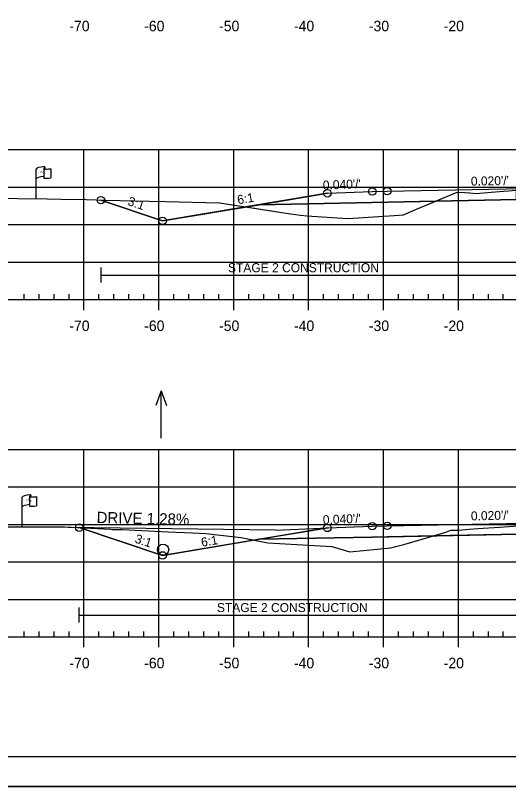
# Model space of a CAD drawing. Extents: x 1365647 to 1367999, y 387113 to 400173.
# Drawn here: x 1365814.9 to 1365880.8, y 397613 to 397715.9 of the extents above; entities that cross this region are included whole.
import ezdxf

# ---------------------------------------------------------------- set-up
doc = ezdxf.new("R2010")
doc.units = 0
for name, color, linetype in [('E_Existing ROW', 7, 'Continuous'), ('R_Alt Surface', 7, 'Continuous'), ('R_Axis', 7, 'Continuous'), ('R_Axis Annot', 7, 'Continuous'), ('R_Border', 7, 'Continuous'), ('R_Contours', 7, 'Continuous'), ('R_Drive', 7, 'Continuous'), ('R_Exist Surface', 7, 'Continuous'), ('R_Fin Surface', 7, 'Continuous'), ('R_Fin Surface Annot', 7, 'Continuous'), ('R_Grid', 7, 'Continuous'), ('R_No Plot', 7, 'Continuous'), ('R_Proposed Const Limits', 7, 'Continuous'), ('R_Water', 7, 'Continuous'), ('R_Water Annot', 7, 'Continuous')]:
    doc.layers.add(name, color=color, linetype=linetype)

msp = doc.modelspace()

# ---------------------------------------------------------------- linework, layer by layer
at = {"layer": 'E_Existing ROW'}
for p, q in [((1365817.72, 397691.39), (1365817.72, 397695.34)), ((1365818.71, 397695.44), (1365818.71, 397695.42)), ((1365818.71, 397695.42), (1365818.71, 397694.2)), ((1365818.88, 397695.59), (1365818.88, 397695.35)), ((1365819.65, 397695.4), (1365819.65, 397694.16)), ((1365815.83, 397647.63), (1365815.83, 397651.58)), ((1365816.82, 397651.67), (1365816.82, 397651.66)), ((1365816.82, 397651.66), (1365816.82, 397650.43)), ((1365816.99, 397651.83), (1365816.99, 397651.59)), ((1365817.76, 397651.64), (1365817.76, 397650.4))]:
    msp.add_line(p, q, dxfattribs=at)
for centre, radius, start, end in [((1365818.79, 397695.44), 0.078, 88.6458, 274.2828), ((1365818.8, 397695.59), 0.0783, 263.0712, 93.9564), ((1365818.79, 397694.2), 0.0783, 180, 273.9564), ((1365816.9, 397651.67), 0.078, 88.6458, 274.2828), ((1365816.91, 397651.83), 0.0783, 263.0712, 93.9564), ((1365816.9, 397650.43), 0.0783, 180, 273.9564)]:
    msp.add_arc(centre, radius, start, end, dxfattribs=at)
for centre, major_axis, ratio, start_param, end_param in [((1365819.3, 397695.39), (-1.58, -0.04), 0.19887, 5.030368, 6.283185), ((1365820, 397695.5), (-1.23, -0.13), 0.052933, 0.159456, 1.268315), ((1365819.29, 397694.07), (-1.58, -0.04), 0.19887, 5.083035, 6.194897), ((1365820, 397694.26), (-1.23, -0.13), 0.052933, 0.159456, 1.268315), ((1365817.41, 397651.62), (-1.58, -0.04), 0.19887, 5.030368, 6.283185), ((1365818.12, 397651.74), (-1.23, -0.13), 0.052933, 0.159456, 1.268315), ((1365817.41, 397650.3), (-1.58, -0.04), 0.19887, 5.083035, 6.194897), ((1365818.12, 397650.5), (-1.23, -0.13), 0.052933, 0.159456, 1.268315)]:
    msp.add_ellipse(centre, major_axis=major_axis, ratio=ratio, start_param=start_param, end_param=end_param, dxfattribs=at)
at = {"layer": 'R_Alt Surface'}
for points in [[(1365847.47, 397690.6), (1365862.59, 397690.9), (1365881.85, 397691.29), (1365881.85, 397692.58), (1365894.09, 397692.82), (1365905.91, 397692.66), (1365905.91, 397691.37), (1365925.59, 397691.09), (1365941.78, 397690.77)], [(1365847.47, 397645.95), (1365862.59, 397646.25), (1365882.06, 397646.64), (1365882.06, 397647.93), (1365894.09, 397648.17), (1365906.07, 397647.93), (1365906.07, 397646.64), (1365925.59, 397646.25), (1365940.72, 397645.95)]]:
    msp.add_lwpolyline(points, dxfattribs=at)
at = {"layer": 'R_Axis'}
for p, q in [((1365749.09, 397677.94), (1366039.09, 397677.94)), ((1365816.09, 397677.94), (1365816.09, 397678.64)), ((1365818.09, 397677.94), (1365818.09, 397678.64)), ((1365820.09, 397677.94), (1365820.09, 397678.64)), ((1365822.09, 397677.94), (1365822.09, 397678.64)), ((1365824.09, 397676.54), (1365824.09, 397677.94)), ((1365826.09, 397677.94), (1365826.09, 397678.64)), ((1365828.09, 397677.94), (1365828.09, 397678.64)), ((1365830.09, 397677.94), (1365830.09, 397678.64)), ((1365832.09, 397677.94), (1365832.09, 397678.64)), ((1365834.09, 397676.54), (1365834.09, 397677.94)), ((1365836.09, 397677.94), (1365836.09, 397678.64)), ((1365838.09, 397677.94), (1365838.09, 397678.64)), ((1365840.09, 397677.94), (1365840.09, 397678.64)), ((1365842.09, 397677.94), (1365842.09, 397678.64)), ((1365844.09, 397676.54), (1365844.09, 397677.94)), ((1365846.09, 397677.94), (1365846.09, 397678.64)), ((1365848.09, 397677.94), (1365848.09, 397678.64)), ((1365850.09, 397677.94), (1365850.09, 397678.64)), ((1365852.09, 397677.94), (1365852.09, 397678.64)), ((1365854.09, 397676.54), (1365854.09, 397677.94)), ((1365856.09, 397677.94), (1365856.09, 397678.64)), ((1365858.09, 397677.94), (1365858.09, 397678.64)), ((1365860.09, 397677.94), (1365860.09, 397678.64)), ((1365862.09, 397677.94), (1365862.09, 397678.64)), ((1365864.09, 397676.54), (1365864.09, 397677.94)), ((1365866.09, 397677.94), (1365866.09, 397678.64)), ((1365868.09, 397677.94), (1365868.09, 397678.64)), ((1365870.09, 397677.94), (1365870.09, 397678.64)), ((1365872.09, 397677.94), (1365872.09, 397678.64)), ((1365874.09, 397676.54), (1365874.09, 397677.94)), ((1365876.09, 397677.94), (1365876.09, 397678.64)), ((1365878.09, 397677.94), (1365878.09, 397678.64)), ((1365880.09, 397677.94), (1365880.09, 397678.64)), ((1365816.09, 397632.94), (1365816.09, 397633.64)), ((1365818.09, 397632.94), (1365818.09, 397633.64)), ((1365820.09, 397632.94), (1365820.09, 397633.64)), ((1365822.09, 397632.94), (1365822.09, 397633.64)), ((1365826.09, 397632.94), (1365826.09, 397633.64)), ((1365828.09, 397632.94), (1365828.09, 397633.64)), ((1365830.09, 397632.94), (1365830.09, 397633.64)), ((1365832.09, 397632.94), (1365832.09, 397633.64)), ((1365836.09, 397632.94), (1365836.09, 397633.64)), ((1365838.09, 397632.94), (1365838.09, 397633.64)), ((1365840.09, 397632.94), (1365840.09, 397633.64)), ((1365842.09, 397632.94), (1365842.09, 397633.64)), ((1365846.09, 397632.94), (1365846.09, 397633.64)), ((1365848.09, 397632.94), (1365848.09, 397633.64)), ((1365850.09, 397632.94), (1365850.09, 397633.64)), ((1365852.09, 397632.94), (1365852.09, 397633.64)), ((1365856.09, 397632.94), (1365856.09, 397633.64)), ((1365858.09, 397632.94), (1365858.09, 397633.64)), ((1365860.09, 397632.94), (1365860.09, 397633.64)), ((1365862.09, 397632.94), (1365862.09, 397633.64)), ((1365866.09, 397632.94), (1365866.09, 397633.64)), ((1365868.09, 397632.94), (1365868.09, 397633.64)), ((1365870.09, 397632.94), (1365870.09, 397633.64)), ((1365872.09, 397632.94), (1365872.09, 397633.64)), ((1365876.09, 397632.94), (1365876.09, 397633.64)), ((1365878.09, 397632.94), (1365878.09, 397633.64)), ((1365880.09, 397632.94), (1365880.09, 397633.64)), ((1365749.09, 397632.94), (1366039.09, 397632.94)), ((1365824.09, 397631.54), (1365824.09, 397632.94)), ((1365834.09, 397631.54), (1365834.09, 397632.94)), ((1365844.09, 397631.54), (1365844.09, 397632.94)), ((1365854.09, 397631.54), (1365854.09, 397632.94)), ((1365864.09, 397631.54), (1365864.09, 397632.94)), ((1365874.09, 397631.54), (1365874.09, 397632.94))]:
    msp.add_line(p, q, dxfattribs=at)
at = {"layer": 'R_Border'}
msp.add_line((1366052.27, 397616.94), (1365736.09, 397616.94), dxfattribs=at)
at = {"layer": 'R_Contours'}
for points in [[(1365871.07, 397691.07), (1365873.92, 397692.26), (1365874.91, 397692.24), (1365875.6, 397692.18), (1365876.46, 397692.1), (1365878.45, 397692.25), (1365880.16, 397692.4), (1365881.85, 397692.55), (1365881.85, 397691.29)], [(1365826.35, 397691.2), (1365827.01, 397691.18), (1365832.79, 397691.07), (1365834.92, 397691.04), (1365842.19, 397690.85), (1365845.7, 397690.31), (1365834.59, 397688.45)], [(1365845.7, 397690.31), (1365851.66, 397689.39), (1365853.01, 397689.18), (1365853.86, 397689.12), (1365859.32, 397688.74), (1365865.51, 397689.17), (1365866.77, 397689.24), (1365868.51, 397690), (1365871.07, 397691.07), (1365862.59, 397690.9), (1365847.47, 397690.6)], [(1365823.46, 397647.51), (1365827.62, 397647.29), (1365827.88, 397647.28), (1365829.19, 397647.24), (1365835.34, 397646.93), (1365838.57, 397646.83), (1365840.36, 397646.72), (1365845.07, 397646.17), (1365846.82, 397645.84), (1365834.59, 397643.8)], [(1365870.75, 397646.41), (1365872.4, 397646.91), (1365873.07, 397647.16), (1365874.07, 397647.16), (1365875.51, 397647.3), (1365876.69, 397647.39), (1365879.6, 397647.59), (1365882.06, 397647.75), (1365882.06, 397646.64)], [(1365846.82, 397645.84), (1365848.62, 397645.5), (1365857.21, 397645.01), (1365859.59, 397644.28), (1365865.05, 397644.81), (1365865.75, 397645.01), (1365866.81, 397645.25), (1365870.75, 397646.41), (1365862.59, 397646.25), (1365847.47, 397645.95)]]:
    msp.add_lwpolyline(points, close=True, dxfattribs=at)
at = {"layer": 'R_Drive'}
for q in [(1365815.09, 397647.63), (1365856.68, 397647.47)]:
    msp.add_line((1365849.68, 397647.19), q, dxfattribs=at)
at = {"layer": 'R_Exist Surface'}
for points in [[(1365811.16, 397691.47), (1365819.18, 397691.38), (1365820.99, 397691.34), (1365824.39, 397691.27), (1365827.01, 397691.18), (1365832.79, 397691.07), (1365834.92, 397691.04), (1365842.19, 397690.85), (1365851.66, 397689.39), (1365853.01, 397689.18), (1365853.86, 397689.12), (1365859.32, 397688.74), (1365865.51, 397689.17), (1365866.77, 397689.24), (1365868.51, 397690), (1365873.92, 397692.26), (1365874.91, 397692.24), (1365875.6, 397692.18), (1365876.46, 397692.1), (1365878.45, 397692.25), (1365880.16, 397692.4), (1365881.85, 397692.55)], [(1365805.73, 397647.63), (1365819.61, 397647.63), (1365821.49, 397647.62), (1365827.62, 397647.29), (1365827.88, 397647.28), (1365829.19, 397647.24), (1365835.34, 397646.93), (1365838.57, 397646.83), (1365840.36, 397646.72), (1365845.07, 397646.17), (1365848.62, 397645.5), (1365857.21, 397645.01), (1365859.59, 397644.28), (1365865.05, 397644.81), (1365865.75, 397645.01), (1365866.81, 397645.25), (1365872.4, 397646.91), (1365873.07, 397647.16), (1365874.07, 397647.16), (1365875.51, 397647.3), (1365876.69, 397647.39), (1365879.6, 397647.59), (1365882.06, 397647.75)]]:
    msp.add_lwpolyline(points, dxfattribs=at)
at = {"layer": 'R_Fin Surface'}
for points in [[(1365826.35, 397691.2), (1365834.59, 397688.45), (1365847.47, 397690.6), (1365856.59, 397692.12), (1365862.59, 397692.36), (1365864.59, 397692.4), (1365894.09, 397692.99), (1365923.59, 397692.58), (1365925.59, 397692.55), (1365931.59, 397692.47), (1365941.78, 397690.77), (1365953.59, 397688.8), (1365959.59, 397686.8), (1365970.34, 397690.38)], [(1365856.59, 397692.12), (1365862.59, 397692.36), (1365864.59, 397692.4), (1365894.09, 397692.99), (1365923.59, 397692.58), (1365925.59, 397692.55), (1365931.59, 397692.47)], [(1365823.46, 397647.51), (1365834.59, 397643.8), (1365847.47, 397645.95), (1365856.59, 397647.47), (1365862.59, 397647.71), (1365864.59, 397647.75), (1365894.09, 397648.34), (1365923.59, 397647.75), (1365925.59, 397647.71), (1365931.59, 397647.47), (1365940.72, 397645.95), (1365953.59, 397643.8), (1365957.74, 397642.42), (1365968.49, 397646)], [(1365856.59, 397647.47), (1365862.59, 397647.71), (1365864.59, 397647.75), (1365894.09, 397648.34), (1365923.59, 397647.75), (1365925.59, 397647.71), (1365931.59, 397647.47)]]:
    msp.add_lwpolyline(points, dxfattribs=at)
at = {"layer": 'R_Grid'}
for p, q in [((1365749.09, 397697.94), (1366039.09, 397697.94)), ((1365824.09, 397677.94), (1365824.09, 397697.94)), ((1365834.09, 397677.94), (1365834.09, 397697.94)), ((1365844.09, 397677.94), (1365844.09, 397697.94)), ((1365854.09, 397677.94), (1365854.09, 397697.94)), ((1365864.09, 397677.94), (1365864.09, 397697.94)), ((1365874.09, 397677.94), (1365874.09, 397697.94)), ((1365749.09, 397692.94), (1366039.09, 397692.94)), ((1365749.09, 397687.94), (1366039.09, 397687.94)), ((1365749.09, 397682.94), (1366039.09, 397682.94)), ((1365749.09, 397677.94), (1366039.09, 397677.94)), ((1365749.09, 397657.94), (1366039.09, 397657.94)), ((1365824.09, 397632.94), (1365824.09, 397657.94)), ((1365834.09, 397632.94), (1365834.09, 397657.94)), ((1365844.09, 397632.94), (1365844.09, 397657.94)), ((1365854.09, 397632.94), (1365854.09, 397657.94)), ((1365864.09, 397632.94), (1365864.09, 397657.94)), ((1365874.09, 397632.94), (1365874.09, 397657.94)), ((1365749.09, 397652.94), (1366039.09, 397652.94)), ((1365749.09, 397647.94), (1366039.09, 397647.94)), ((1365749.09, 397642.94), (1366039.09, 397642.94)), ((1365749.09, 397637.94), (1366039.09, 397637.94)), ((1365749.09, 397632.94), (1366039.09, 397632.94))]:
    msp.add_line(p, q, dxfattribs=at)
at = {"layer": 'R_No Plot'}
msp.add_line((1365723.69, 397612.96), (1366057.03, 397612.96), dxfattribs=at)
msp.add_lwpolyline([(1365723.69, 397826.3), (1366057.03, 397826.3), (1366057.03, 397612.96), (1365723.69, 397612.96)], close=True, dxfattribs=at)
for centre in [(1365856.59, 397692.12), (1365856.59, 397692.12), (1365856.59, 397692.12), (1365856.59, 397692.12), (1365856.59, 397692.12), (1365862.59, 397692.36), (1365862.59, 397692.36), (1365862.59, 397692.36), (1365862.59, 397692.36), (1365862.59, 397692.36), (1365864.59, 397692.4), (1365864.59, 397692.4), (1365864.59, 397692.4), (1365864.59, 397692.4), (1365864.59, 397692.4), (1365826.35, 397691.2), (1365826.35, 397691.2), (1365834.59, 397688.45), (1365834.59, 397688.45), (1365834.59, 397688.45), (1365834.59, 397688.45), (1365834.59, 397688.45), (1365823.46, 397647.51), (1365823.46, 397647.51), (1365856.59, 397647.47), (1365856.59, 397647.47), (1365856.59, 397647.47), (1365856.59, 397647.47), (1365856.59, 397647.47), (1365862.59, 397647.71), (1365862.59, 397647.71), (1365862.59, 397647.71), (1365862.59, 397647.71), (1365862.59, 397647.71), (1365864.59, 397647.75), (1365864.59, 397647.75), (1365864.59, 397647.75), (1365864.59, 397647.75), (1365864.59, 397647.75), (1365834.59, 397643.8), (1365834.59, 397643.8), (1365834.59, 397643.8), (1365834.59, 397643.8), (1365834.59, 397643.8)]:
    msp.add_circle(centre, 0.5, dxfattribs=at)
at = {"layer": 'R_Proposed Const Limits'}
for points in [[(1365856.59, 397692.12), (1365834.59, 397688.45), (1365826.35, 397691.2)], [(1365856.59, 397647.47), (1365834.59, 397643.8), (1365823.46, 397647.51)]]:
    msp.add_lwpolyline(points, dxfattribs=at)
at = {"layer": 'R_Water'}
for p, q in [((1365826.38, 397680.2), (1365826.38, 397682.2)), ((1365826.38, 397681.2), (1365881.85, 397681.2)), ((1365823.46, 397634.85), (1365823.46, 397636.85)), ((1365823.46, 397635.85), (1365882.06, 397635.85))]:
    msp.add_line(p, q, dxfattribs=at)
msp.add_circle((1365834.66, 397644.57), 0.75, dxfattribs=at)
at = {"layer": 'R_Water Annot'}
for p, q in [((1365834.39, 397665.74), (1365833.69, 397663.81)), ((1365834.39, 397659.45), (1365834.39, 397665.74)), ((1365834.39, 397665.74), (1365835.09, 397663.81))]:
    msp.add_line(p, q, dxfattribs=at)

# ---------------------------------------------------------------- texts
at = {"layer": 'E_Existing ROW'}
for s, height, rotation, p in [('DWB 11-9-07', 0.001, 90, (1365818.88, 397695.35)), ('R ', 0.2, 9.9884, (1365818.23, 397694.84)), (' O', 0.2, 9.9884, (1365818.38, 397694.89)), ('W', 0.2, 351.1788, (1365818.71, 397694.72)), ('DWB 11-9-07', 0.001, 5.0717, (1365819.64, 397694.16)), ('DWB 11-9-07', 0.001, 90, (1365817.71, 397691.39)), ('R ', 0.2, 9.9884, (1365816.35, 397651.08)), (' O', 0.2, 9.9884, (1365816.49, 397651.13)), ('W', 0.2, 351.1788, (1365816.82, 397650.96)), ('DWB 11-9-07', 0.001, 90, (1365816.99, 397651.59)), ('DWB 11-9-07', 0.001, 5.0717, (1365817.75, 397650.4)), ('DWB 11-9-07', 0.001, 90, (1365815.83, 397647.63))]:
    msp.add_text(s, height=height, rotation=rotation, dxfattribs=at).set_placement(p)
at = {"layer": 'R_Axis Annot'}
for s, p in [('-70', (1365822.13, 397713.74)), ('-60', (1365832.13, 397713.74)), ('-50', (1365842.13, 397713.74)), ('-40', (1365852.13, 397713.74)), ('-30', (1365862.13, 397713.74)), ('-20', (1365872.13, 397713.74)), ('-70', (1365822.13, 397673.74)), ('-60', (1365832.13, 397673.74)), ('-50', (1365842.13, 397673.74)), ('-40', (1365852.13, 397673.74)), ('-30', (1365862.13, 397673.74)), ('-20', (1365872.13, 397673.74)), ('-70', (1365822.13, 397628.74)), ('-60', (1365832.13, 397628.74)), ('-50', (1365842.13, 397628.74)), ('-40', (1365852.13, 397628.74)), ('-30', (1365862.13, 397628.74)), ('-20', (1365872.13, 397628.74))]:
    msp.add_text(s, height=1.4, dxfattribs=at).set_placement(p)
at = {"layer": 'R_Drive'}
msp.add_text('DRIVE 1.28%', height=1.5, rotation=358.7097, dxfattribs=at).set_placement((1365825.76, 397648.13))
at = {"layer": 'R_Fin Surface Annot'}
for s, rotation, p in [("0.020'/'", 1.1458, (1365875.77, 397693.13)), ("0.040'/'", 2.2906, (1365856.01, 397692.6)), ('3:1', 341.5651, (1365829.84, 397690.57)), ('6:1', 9.4623, (1365844.66, 397690.64)), ("0.040'/'", 2.2906, (1365856.01, 397647.95)), ("0.020'/'", 1.1458, (1365875.77, 397648.47)), ('3:1', 341.5651, (1365830.79, 397645.54)), ('6:1', 9.4623, (1365839.83, 397644.95))]:
    msp.add_text(s, height=1.2, rotation=rotation, dxfattribs=at).set_placement(p)
at = {"layer": 'R_Water'}
for p in [(1365843.32, 397681.59), (1365841.84, 397636.24)]:
    msp.add_text('STAGE 2 CONSTRUCTION', height=1.2, dxfattribs=at).set_placement(p)

doc.saveas('drawing.dxf')
